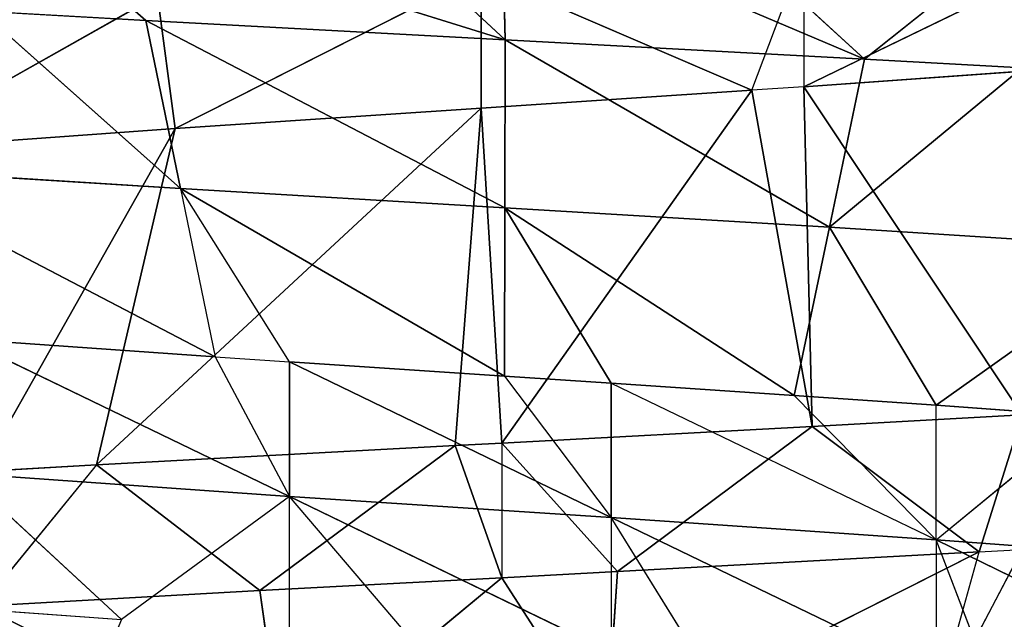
# Model space of a CAD drawing. Extents: x 186 to 416, y 0 to 124.
# Tile 279 of 656: x 245.364 to 246.005, y 119.335 to 119.725. Entities that reach past the tile are written whole.
import ezdxf

# ---------------------------------------------------------------- set-up
doc = ezdxf.new("R2010")
doc.units = 0
doc.header["$LTSCALE"] = 25.4
doc.layers.get('0').update_dxf_attribs({"color": 13, "linetype": 'CONTINUOUS'})

# ---------------------------------------------------------------- blocks, each defined once
blk = doc.blocks.new('PILLS-I-PLAFON-8266-8272_0')
at = {"color": 250}
for p, q in [((60.56977, 53.00941, 4.81324), (60.33643, 52.99175, 4.82585)), ((60.56977, 53.00941, 4.81324), (60.33643, 52.99175, 4.82585)), ((60.44271, 53.00329, 4.9075), (60.6, 53.00964, 4.89916)), ((60.44271, 53.00329, 4.9075), (60.6, 53.00964, 4.89916)), ((60.56977, 53.00941, 4.81324), (60.44271, 53.00329, 4.9075)), ((60.56977, 53.00941, 4.81324), (60.44271, 53.00329, 4.9075)), ((60.6, 53.00964, 4.89916), (60.45799, 52.81446, 5.01688)), ((60.6, 53.00964, 4.89916), (60.45799, 52.81446, 5.01688)), ((60.56977, 53.00941, 4.81324), (60.6, 53.00964, 4.89916)), ((60.6, 53.00964, 4.81166), (60.56977, 53.00941, 4.81324)), ((60.58659, 52.6307, 4.59378), (60.56977, 53.00941, 4.81324)), ((60.58659, 52.6307, 4.59378), (60.56977, 53.00941, 4.81324)), ((60.58659, 52.6307, 4.59378), (60.6, 53.00964, 4.81166)), ((60.58659, 52.6307, 4.59378), (60.6, 53.00964, 4.81166)), ((60.6, 53.00964, 4.81166), (60.6, 53.00964, 4.89916)), ((60.80196, 52.99916, 4.80089), (60.6, 53.00964, 4.81166)), ((60.6, 53.00964, 4.81166), (60.67541, 53.00818, 4.89521)), ((60.76271, 52.62231, 4.58214), (60.6, 53.00964, 4.81166)), ((60.80196, 52.99916, 4.80089), (60.6, 53.00964, 4.81166)), ((60.76271, 52.62231, 4.58214), (60.6, 53.00964, 4.81166)), ((60.6, 53.00964, 4.89916), (60.67541, 53.00818, 4.89521)), ((60.6, 53.00964, 4.89916), (60.66808, 52.81888, 5.00459)), ((60.6, 53.00964, 4.89916), (60.66808, 52.81888, 5.00459)), ((60.67541, 53.00818, 4.89521), (60.66808, 52.81888, 5.00459)), ((60.67541, 53.00818, 4.89521), (60.66808, 52.81888, 5.00459)), ((60.80196, 52.99916, 4.80089), (60.67541, 53.00818, 4.89521)), ((60.67541, 53.00818, 4.89521), (60.91053, 52.98476, 4.88233)), ((60.80196, 52.99916, 4.80089), (60.67541, 53.00818, 4.89521)), ((60.67541, 53.00818, 4.89521), (60.91053, 52.98476, 4.88233)), ((60.26139, 52.98002, 4.91759), (60.44271, 53.00329, 4.9075)), ((60.26139, 52.98002, 4.91759), (60.44271, 53.00329, 4.9075)), ((60.33643, 52.99175, 4.82585), (60.44271, 53.00329, 4.9075)), ((60.33643, 52.99175, 4.82585), (60.44271, 53.00329, 4.9075)), ((60.44271, 53.00329, 4.9075), (60.45799, 52.81446, 5.01688)), ((60.44271, 53.00329, 4.9075), (60.45799, 52.81446, 5.01688)), ((60.76271, 52.62231, 4.58214), (60.80196, 52.99916, 4.80089)), ((60.76271, 52.62231, 4.58214), (60.80196, 52.99916, 4.80089)), ((60.79652, 52.61842, 4.57982), (60.80196, 52.99916, 4.80089)), ((60.79652, 52.61842, 4.57982), (60.80196, 52.99916, 4.80089)), ((60.93861, 52.98002, 4.79323), (60.80196, 52.99916, 4.80089)), ((60.80196, 52.99916, 4.80089), (60.91053, 52.98476, 4.88233)), ((60.80196, 52.99916, 4.80089), (60.91053, 52.98476, 4.88233)), ((60.93861, 52.98002, 4.79323), (60.80196, 52.99916, 4.80089)), ((60.33643, 52.99175, 4.82585), (60.26138, 52.98001, 4.83009)), ((60.33643, 52.99175, 4.82585), (60.26139, 52.98002, 4.91759)), ((60.58659, 52.6307, 4.59378), (60.33643, 52.99175, 4.82585)), ((60.38764, 52.61634, 4.6071), (60.33643, 52.99175, 4.82585)), ((60.58659, 52.6307, 4.59378), (60.33643, 52.99175, 4.82585)), ((60.38764, 52.61634, 4.6071), (60.33643, 52.99175, 4.82585)), ((60.38764, 52.61634, 4.6071), (60.26138, 52.98001, 4.83009)), ((60.38764, 52.61634, 4.6071), (60.26138, 52.98001, 4.83009)), ((60.66808, 52.81888, 5.00459), (60.91053, 52.98476, 4.88233)), ((60.66808, 52.81888, 5.00459), (60.91053, 52.98476, 4.88233)), ((60.79652, 52.61842, 4.57982), (60.93861, 52.98002, 4.79323)), ((60.79652, 52.61842, 4.57982), (60.93861, 52.98002, 4.79323)), ((60.88036, 52.79773, 4.9917), (60.91053, 52.98476, 4.88233)), ((60.88036, 52.79773, 4.9917), (60.93861, 52.98001, 4.88073)), ((60.91053, 52.98476, 4.88233), (60.93861, 52.98001, 4.88073)), ((60.93861, 52.98002, 4.79323), (60.91053, 52.98476, 4.88233)), ((60.58659, 52.6307, 4.59378), (60.38764, 52.61634, 4.6071)), ((60.58659, 52.6307, 4.59378), (60.38764, 52.61634, 4.6071)), ((60.58659, 52.6307, 4.50628), (60.38764, 52.61634, 4.6071)), ((60.58659, 52.6307, 4.50628), (60.38764, 52.61634, 4.6071)), ((60.76271, 52.62231, 4.58214), (60.58659, 52.6307, 4.59378)), ((60.58659, 52.6307, 4.50628), (60.76271, 52.62231, 4.58214)), ((60.58659, 52.6307, 4.59378), (60.58659, 52.6307, 4.50628)), ((60.58659, 52.6307, 4.59378), (60.58659, 52.6307, 4.50628)), ((60.76271, 52.62231, 4.58214), (60.58659, 52.6307, 4.59378)), ((60.58659, 52.6307, 4.50628), (60.76271, 52.62231, 4.58214)), ((60.79652, 52.61842, 4.57982), (60.76271, 52.62231, 4.58214)), ((60.76271, 52.62231, 4.58214), (60.79652, 52.61842, 4.49232)), ((60.38764, 52.61634, 4.6071), (60.1983, 52.57853, 4.62069)), ((60.38764, 52.61634, 4.6071), (60.1983, 52.57853, 4.62069)), ((60.3761, 52.61472, 4.52041), (60.1983, 52.57853, 4.62069)), ((60.3761, 52.61472, 4.52041), (60.1983, 52.57853, 4.62069)), ((60.38764, 52.61634, 4.6071), (60.3761, 52.61472, 4.52041)), ((60.38764, 52.61634, 4.6071), (60.3761, 52.61472, 4.52041)), ((60.95213, 52.59079, 4.56878), (60.79652, 52.61842, 4.57982)), ((60.95213, 52.59079, 4.56878), (60.79652, 52.61842, 4.57982)), ((61.00853, 52.57671, 4.47713), (60.79652, 52.61842, 4.57982)), ((60.79652, 52.61842, 4.49232), (60.79652, 52.61842, 4.57982)), ((61.00853, 52.57671, 4.47713), (60.79652, 52.61842, 4.57982)), ((61.09372, 49.56812, 4.97762), (60.88259, 49.51415, 4.87454)), ((60.88259, 49.51415, 4.87454), (61.09372, 49.56812, 4.89012)), ((61.09372, 49.56812, 4.97762), (60.88259, 49.51415, 4.87454)), ((60.88259, 49.51415, 4.87454), (61.09372, 49.56812, 4.89012)), ((60.88259, 49.51415, 4.87454), (60.9805, 49.5353, 4.79412)), ((60.88259, 49.51415, 4.78704), (60.9805, 49.5353, 4.79412)), ((60.24995, 49.52802, 4.91894), (60.35261, 49.50813, 4.92628)), ((60.35261, 49.50813, 4.92628), (60.24995, 49.52802, 4.83144)), ((60.24995, 49.52802, 4.83144), (60.46197, 49.4946, 4.84631)), ((60.24995, 49.52802, 4.74394), (60.46197, 49.4946, 4.84631)), ((60.24995, 49.52802, 4.83144), (60.46197, 49.4946, 4.84631)), ((60.24995, 49.52802, 4.74394), (60.46197, 49.4946, 4.84631)), ((60.24995, 49.52802, 4.74394), (60.41354, 49.49963, 4.75551)), ((60.24995, 49.52802, 4.74394), (60.41354, 49.49963, 4.75551)), ((60.91711, 49.52086, 4.96451), (60.88259, 49.51415, 4.87454)), ((60.88259, 49.51415, 4.96204), (60.67113, 49.49014, 4.86005)), ((60.67113, 49.49014, 4.86005), (60.88259, 49.51415, 4.87454)), ((60.88259, 49.51415, 4.96204), (60.67113, 49.49014, 4.86005)), ((60.67113, 49.49014, 4.77255), (60.88259, 49.51415, 4.87454)), ((60.67113, 49.49014, 4.86005), (60.88259, 49.51415, 4.87454)), ((60.79025, 49.50009, 4.78058), (60.88259, 49.51415, 4.87454)), ((60.79025, 49.50009, 4.78058), (60.88259, 49.51415, 4.78704)), ((60.81319, 49.31204, 4.6712), (60.88259, 49.51415, 4.78704)), ((60.81319, 49.31204, 4.6712), (60.88259, 49.51415, 4.78704)), ((60.88259, 49.51415, 4.87454), (60.88259, 49.51415, 4.78704)), ((60.88259, 49.51415, 4.87454), (60.88259, 49.51415, 4.96204)), ((61.02638, 49.3515, 4.68474), (60.88259, 49.51415, 4.78704)), ((61.02638, 49.3515, 4.68474), (60.88259, 49.51415, 4.78704)), ((60.46197, 49.4946, 4.84631), (60.35261, 49.50813, 4.92628)), ((60.41354, 49.49963, 4.75551), (60.17786, 49.35044, 4.63261)), ((60.41354, 49.49963, 4.75551), (60.17786, 49.35044, 4.63261)), ((60.39105, 49.31153, 4.64613), (60.41354, 49.49963, 4.75551)), ((60.41354, 49.49963, 4.75551), (60.46197, 49.4946, 4.75881)), ((60.41354, 49.49963, 4.75551), (60.46197, 49.4946, 4.84631)), ((60.79025, 49.50009, 4.78058), (60.60208, 49.29909, 4.65866)), ((60.79025, 49.50009, 4.78058), (60.60208, 49.29909, 4.65866)), ((60.67113, 49.49014, 4.77255), (60.79025, 49.50009, 4.78058)), ((60.79025, 49.50009, 4.78058), (60.81319, 49.31204, 4.6712)), ((60.79025, 49.50009, 4.78058), (60.81319, 49.31204, 4.6712)), ((60.46197, 49.4946, 4.75881), (60.39105, 49.31153, 4.64613)), ((60.60185, 49.48853, 4.76803), (60.39105, 49.31153, 4.64613)), ((60.60185, 49.48853, 4.76803), (60.39105, 49.31153, 4.64613)), ((60.46197, 49.4946, 4.93381), (60.46197, 49.4946, 4.84631)), ((60.54118, 49.48963, 4.93909), (60.46197, 49.4946, 4.84631)), ((60.46197, 49.4946, 4.84631), (60.67113, 49.49014, 4.94755)), ((60.46197, 49.4946, 4.75881), (60.46197, 49.4946, 4.84631)), ((60.46197, 49.4946, 4.75881), (60.67113, 49.49014, 4.86005)), ((60.67113, 49.49014, 4.86005), (60.46197, 49.4946, 4.84631)), ((60.67113, 49.49014, 4.86005), (60.46197, 49.4946, 4.84631)), ((60.46197, 49.4946, 4.84631), (60.67113, 49.49014, 4.94755)), ((60.46197, 49.4946, 4.75881), (60.60185, 49.48853, 4.76803)), ((60.46197, 49.4946, 4.75881), (60.67113, 49.49014, 4.86005)), ((60.46197, 49.4946, 4.75881), (60.60185, 49.48853, 4.76803)), ((60.60185, 49.48853, 4.76803), (60.67113, 49.49014, 4.86005)), ((60.60185, 49.48853, 4.76803), (60.67113, 49.49014, 4.77255)), ((60.60185, 49.48853, 4.76803), (60.60208, 49.29909, 4.65866)), ((60.60185, 49.48853, 4.76803), (60.60208, 49.29909, 4.65866)), ((60.67113, 49.49014, 4.77255), (60.60208, 49.29909, 4.65866)), ((60.67113, 49.49014, 4.77255), (60.60208, 49.29909, 4.65866)), ((60.72784, 49.49374, 4.95133), (60.67113, 49.49014, 4.86005)), ((60.67113, 49.49014, 4.86005), (60.67113, 49.49014, 4.94755)), ((60.67113, 49.49014, 4.77255), (60.67113, 49.49014, 4.86005)), ((60.17786, 49.35044, 4.63261), (60.39105, 49.31153, 4.64613)), ((60.17786, 49.35044, 4.63261), (60.39105, 49.31153, 4.64613)), ((61.02638, 49.3515, 4.68474), (60.81319, 49.31204, 4.6712)), ((61.02638, 49.3515, 4.68474), (60.81319, 49.31204, 4.6712)), ((60.39105, 49.31153, 4.64613), (60.26138, 49.13927, 4.53073)), ((60.39105, 49.31153, 4.64613), (60.26138, 49.13927, 4.53073)), ((60.39105, 49.31153, 4.64613), (60.36857, 49.12342, 4.53676)), ((60.39105, 49.31153, 4.64613), (60.36857, 49.12342, 4.53676)), ((60.39105, 49.31153, 4.64613), (60.60208, 49.29909, 4.65866)), ((60.39105, 49.31153, 4.64613), (60.60208, 49.29909, 4.65866)), ((60.60208, 49.29909, 4.65866), (60.81319, 49.31204, 4.6712)), ((60.60208, 49.29909, 4.65866), (60.81319, 49.31204, 4.6712)), ((60.81319, 49.31204, 4.6712), (60.6023, 49.10964, 4.54928)), ((60.81319, 49.31204, 4.6712), (60.6023, 49.10964, 4.54928)), ((60.83613, 49.12399, 4.56183), (60.81319, 49.31204, 4.6712)), ((60.93861, 49.13927, 4.56759), (60.81319, 49.31204, 4.6712)), ((60.83613, 49.12399, 4.56183), (60.81319, 49.31204, 4.6712)), ((60.93861, 49.13927, 4.56759), (60.81319, 49.31204, 4.6712)), ((60.60208, 49.29909, 4.65866), (60.36857, 49.12342, 4.53676)), ((60.60208, 49.29909, 4.65866), (60.36857, 49.12342, 4.53676)), ((60.60208, 49.29909, 4.65866), (60.6023, 49.10964, 4.54928)), ((60.60208, 49.29909, 4.65866), (60.6023, 49.10964, 4.54928)), ((60.36857, 49.12342, 4.53676), (60.26138, 49.13927, 4.53073)), ((60.26139, 49.13926, 4.44323), (60.36857, 49.12342, 4.53676)), ((60.26139, 49.13926, 4.44323), (60.6023, 49.10964, 4.54928)), ((60.26139, 49.13926, 4.44323), (60.6023, 49.10964, 4.54928)), ((60.83613, 49.12399, 4.56183), (60.93861, 49.13927, 4.48009)), ((60.93861, 49.13927, 4.56759), (60.83613, 49.12399, 4.56183)), ((60.6023, 49.10964, 4.54928), (60.36857, 49.12342, 4.53676)), ((60.6023, 49.10964, 4.54928), (60.36857, 49.12342, 4.53676)), ((60.6, 49.10964, 4.46166), (60.83613, 49.12399, 4.56183)), ((60.6, 49.10964, 4.46166), (60.83613, 49.12399, 4.56183)), ((60.83613, 49.12399, 4.56183), (60.6023, 49.10964, 4.54928)), ((60.83613, 49.12399, 4.56183), (60.6023, 49.10964, 4.54928)), ((60.73406, 49.11425, 4.46875), (60.83613, 49.12399, 4.56183)), ((60.73406, 49.11425, 4.46875), (60.83613, 49.12399, 4.56183)), ((60.50252, 49.11208, 4.45654), (60.6023, 49.10964, 4.54928)), ((60.6, 49.10964, 4.46166), (60.6023, 49.10964, 4.54928))]:
    blk.add_line(p, q, dxfattribs=at)
mesh = blk.add_polyface(dxfattribs=at)
corners = [(60.44271, 53.00329, 4.9075), (60.56977, 53.00941, 4.81324), (60.33643, 52.99175, 4.82585)]
mesh.append_faces([[corners[k] for k in face] for face in [(0, 1, 2)]], dxfattribs={"color": 250})
mesh = blk.add_polyface(dxfattribs=at)
corners = [(60.58659, 52.6307, 4.59378), (60.33643, 52.99175, 4.82585), (60.56977, 53.00941, 4.81324)]
mesh.append_faces([[corners[k] for k in face] for face in [(0, 1, 2)]], dxfattribs={"color": 250})
mesh = blk.add_polyface(dxfattribs=at)
corners = [(60.44271, 53.00329, 4.9075), (60.6, 53.00964, 4.89916), (60.56977, 53.00941, 4.81324)]
mesh.append_faces([[corners[k] for k in face] for face in [(0, 1, 2)]], dxfattribs={"color": 250})
mesh = blk.add_polyface(dxfattribs=at)
corners = [(60.6, 53.00964, 4.89916), (60.44271, 53.00329, 4.9075), (60.45799, 52.81446, 5.01688)]
mesh.append_faces([[corners[k] for k in face] for face in [(0, 1, 2)]], dxfattribs={"color": 250})
mesh = blk.add_polyface(dxfattribs=at)
corners = [(60.66808, 52.81888, 5.00459), (60.6, 53.00964, 4.89916), (60.45799, 52.81446, 5.01688)]
mesh.append_faces([[corners[k] for k in face] for face in [(0, 1, 2)]], dxfattribs={"color": 250})
mesh = blk.add_polyface(dxfattribs=at)
corners = [(60.6, 53.00964, 4.81166), (60.58659, 52.6307, 4.59378), (60.56977, 53.00941, 4.81324)]
mesh.append_faces([[corners[k] for k in face] for face in [(0, 1, 2)]], dxfattribs={"color": 250})
mesh = blk.add_polyface(dxfattribs=at)
corners = [(60.76271, 52.62231, 4.58214), (60.58659, 52.6307, 4.59378), (60.6, 53.00964, 4.81166)]
mesh.append_faces([[corners[k] for k in face] for face in [(0, 1, 2)]], dxfattribs={"color": 250})
mesh = blk.add_polyface(dxfattribs=at)
corners = [(60.67541, 53.00818, 4.89521), (60.80196, 52.99916, 4.80089), (60.6, 53.00964, 4.81166)]
mesh.append_faces([[corners[k] for k in face] for face in [(0, 1, 2)]], dxfattribs={"color": 250})
mesh = blk.add_polyface(dxfattribs=at)
corners = [(60.80196, 52.99916, 4.80089), (60.76271, 52.62231, 4.58214), (60.6, 53.00964, 4.81166)]
mesh.append_faces([[corners[k] for k in face] for face in [(0, 1, 2)]], dxfattribs={"color": 250})
mesh = blk.add_polyface(dxfattribs=at)
corners = [(60.67541, 53.00818, 4.89521), (60.6, 53.00964, 4.89916), (60.66808, 52.81888, 5.00459)]
mesh.append_faces([[corners[k] for k in face] for face in [(0, 1, 2)]], dxfattribs={"color": 250})
mesh = blk.add_polyface(dxfattribs=at)
corners = [(60.91053, 52.98476, 4.88233), (60.67541, 53.00818, 4.89521), (60.66808, 52.81888, 5.00459)]
mesh.append_faces([[corners[k] for k in face] for face in [(0, 1, 2)]], dxfattribs={"color": 250})
mesh = blk.add_polyface(dxfattribs=at)
corners = [(60.67541, 53.00818, 4.89521), (60.91053, 52.98476, 4.88233), (60.80196, 52.99916, 4.80089)]
mesh.append_faces([[corners[k] for k in face] for face in [(0, 1, 2)]], dxfattribs={"color": 250})
mesh = blk.add_polyface(dxfattribs=at)
corners = [(60.26139, 52.98002, 4.91759), (60.44271, 53.00329, 4.9075), (60.33643, 52.99175, 4.82585)]
mesh.append_faces([[corners[k] for k in face] for face in [(0, 1, 2)]], dxfattribs={"color": 250})
mesh = blk.add_polyface(dxfattribs=at)
corners = [(60.45799, 52.81446, 5.01688), (60.44271, 53.00329, 4.9075), (60.26139, 52.98002, 4.91759)]
mesh.append_faces([[corners[k] for k in face] for face in [(0, 1, 2)]], dxfattribs={"color": 250})
mesh = blk.add_polyface(dxfattribs=at)
corners = [(60.80196, 52.99916, 4.80089), (60.79652, 52.61842, 4.57982), (60.76271, 52.62231, 4.58214)]
mesh.append_faces([[corners[k] for k in face] for face in [(0, 1, 2)]], dxfattribs={"color": 250})
mesh = blk.add_polyface(dxfattribs=at)
corners = [(60.93861, 52.98002, 4.79323), (60.79652, 52.61842, 4.57982), (60.80196, 52.99916, 4.80089)]
mesh.append_faces([[corners[k] for k in face] for face in [(0, 1, 2)]], dxfattribs={"color": 250})
mesh = blk.add_polyface(dxfattribs=at)
corners = [(60.91053, 52.98476, 4.88233), (60.93861, 52.98002, 4.79323), (60.80196, 52.99916, 4.80089)]
mesh.append_faces([[corners[k] for k in face] for face in [(0, 1, 2)]], dxfattribs={"color": 250})
mesh = blk.add_polyface(dxfattribs=at)
corners = [(60.38764, 52.61634, 4.6071), (60.26138, 52.98001, 4.83009), (60.33643, 52.99175, 4.82585)]
mesh.append_faces([[corners[k] for k in face] for face in [(0, 1, 2)]], dxfattribs={"color": 250})
mesh = blk.add_polyface(dxfattribs=at)
corners = [(60.58659, 52.6307, 4.59378), (60.38764, 52.61634, 4.6071), (60.33643, 52.99175, 4.82585)]
mesh.append_faces([[corners[k] for k in face] for face in [(0, 1, 2)]], dxfattribs={"color": 250})
mesh = blk.add_polyface(dxfattribs=at)
corners = [(60.38764, 52.61634, 4.6071), (60.1983, 52.57853, 4.62069), (60.26138, 52.98001, 4.83009)]
mesh.append_faces([[corners[k] for k in face] for face in [(0, 1, 2)]], dxfattribs={"color": 250})
mesh = blk.add_polyface(dxfattribs=at)
corners = [(60.45799, 52.81446, 5.01688), (60.26139, 52.98002, 4.91759), (60.24496, 52.78403, 5.03011)]
mesh.append_faces([[corners[k] for k in face] for face in [(0, 1, 2)]], dxfattribs={"color": 250})
mesh = blk.add_polyface(dxfattribs=at)
corners = [(60.91053, 52.98476, 4.88233), (60.66808, 52.81888, 5.00459), (60.88036, 52.79773, 4.9917)]
mesh.append_faces([[corners[k] for k in face] for face in [(0, 1, 2)]], dxfattribs={"color": 250})
mesh = blk.add_polyface(dxfattribs=at)
corners = [(60.95213, 52.59079, 4.56878), (60.79652, 52.61842, 4.57982), (60.93861, 52.98002, 4.79323)]
mesh.append_faces([[corners[k] for k in face] for face in [(0, 1, 2)]], dxfattribs={"color": 250})
mesh = blk.add_polyface(dxfattribs=at)
corners = [(61.09319, 52.74971, 4.9779), (60.93861, 52.98001, 4.88073), (60.88036, 52.79773, 4.9917)]
mesh.append_faces([[corners[k] for k in face] for face in [(0, 1, 2)]], dxfattribs={"color": 250})
mesh = blk.add_polyface(dxfattribs=at)
corners = [(60.38764, 52.61634, 4.6071), (60.58659, 52.6307, 4.50628), (60.3761, 52.61472, 4.52041)]
mesh.append_faces([[corners[k] for k in face] for face in [(0, 1, 2)]], dxfattribs={"color": 250})
mesh = blk.add_polyface(dxfattribs=at)
corners = [(60.38764, 52.61634, 4.6071), (60.58659, 52.6307, 4.59378), (60.58659, 52.6307, 4.50628)]
mesh.append_faces([[corners[k] for k in face] for face in [(0, 1, 2)]], dxfattribs={"color": 250})
mesh = blk.add_polyface(dxfattribs=at)
corners = [(60.76271, 52.62231, 4.58214), (60.79652, 52.61842, 4.49232), (60.58659, 52.6307, 4.50628)]
mesh.append_faces([[corners[k] for k in face] for face in [(0, 1, 2)]], dxfattribs={"color": 250})
mesh = blk.add_polyface(dxfattribs=at)
corners = [(60.58659, 52.6307, 4.59378), (60.76271, 52.62231, 4.58214), (60.58659, 52.6307, 4.50628)]
mesh.append_faces([[corners[k] for k in face] for face in [(0, 1, 2)]], dxfattribs={"color": 250})
mesh = blk.add_polyface(dxfattribs=at)
corners = [(60.1983, 52.57853, 4.62069), (60.3761, 52.61472, 4.52041), (60.16425, 52.56912, 4.53572)]
mesh.append_faces([[corners[k] for k in face] for face in [(0, 1, 2)]], dxfattribs={"color": 250})
mesh = blk.add_polyface(dxfattribs=at)
corners = [(60.1983, 52.57853, 4.62069), (60.38764, 52.61634, 4.6071), (60.3761, 52.61472, 4.52041)]
mesh.append_faces([[corners[k] for k in face] for face in [(0, 1, 2)]], dxfattribs={"color": 250})
mesh = blk.add_polyface(dxfattribs=at)
corners = [(60.79652, 52.61842, 4.57982), (60.95213, 52.59079, 4.56878), (61.00853, 52.57671, 4.47713)]
mesh.append_faces([[corners[k] for k in face] for face in [(0, 1, 2)]], dxfattribs={"color": 250})
mesh = blk.add_polyface(dxfattribs=at)
corners = [(60.79652, 52.61842, 4.57982), (61.00853, 52.57671, 4.47713), (60.79652, 52.61842, 4.49232)]
mesh.append_faces([[corners[k] for k in face] for face in [(0, 1, 2)]], dxfattribs={"color": 250})
mesh = blk.add_polyface(dxfattribs=at)
corners = [(61.09372, 49.56812, 4.97762), (60.88259, 49.51415, 4.87454), (61.09372, 49.56812, 4.89012)]
mesh.append_faces([[corners[k] for k in face] for face in [(0, 1, 2)]], dxfattribs={"color": 250})
mesh = blk.add_polyface(dxfattribs=at)
corners = [(61.09372, 49.56812, 4.97762), (60.91711, 49.52086, 4.96451), (60.88259, 49.51415, 4.87454)]
mesh.append_faces([[corners[k] for k in face] for face in [(0, 1, 2)]], dxfattribs={"color": 250})
mesh = blk.add_polyface(dxfattribs=at)
corners = [(61.09372, 49.56812, 4.89012), (60.88259, 49.51415, 4.87454), (60.9805, 49.5353, 4.79412)]
mesh.append_faces([[corners[k] for k in face] for face in [(0, 1, 2)]], dxfattribs={"color": 250})
mesh = blk.add_polyface(dxfattribs=at)
corners = [(61.02638, 49.3515, 4.68474), (60.9805, 49.5353, 4.79412), (60.88259, 49.51415, 4.78704)]
mesh.append_faces([[corners[k] for k in face] for face in [(0, 1, 2)]], dxfattribs={"color": 250})
mesh = blk.add_polyface(dxfattribs=at)
corners = [(60.41354, 49.49963, 4.75551), (60.24995, 49.52802, 4.74394), (60.17786, 49.35044, 4.63261)]
mesh.append_faces([[corners[k] for k in face] for face in [(0, 1, 2)]], dxfattribs={"color": 250})
mesh = blk.add_polyface(dxfattribs=at)
corners = [(60.35261, 49.50813, 4.92628), (60.26139, 49.13927, 5.14323), (60.24995, 49.52802, 4.91894)]
mesh.append_faces([[corners[k] for k in face] for face in [(0, 1, 2)]], dxfattribs={"color": 250})
mesh = blk.add_polyface(dxfattribs=at)
corners = [(60.35261, 49.50813, 4.92628), (60.24995, 49.52802, 4.83144), (60.46197, 49.4946, 4.84631)]
mesh.append_faces([[corners[k] for k in face] for face in [(0, 1, 2)]], dxfattribs={"color": 250})
mesh = blk.add_polyface(dxfattribs=at)
corners = [(60.46197, 49.4946, 4.84631), (60.24995, 49.52802, 4.83144), (60.24995, 49.52802, 4.74394)]
mesh.append_faces([[corners[k] for k in face] for face in [(0, 1, 2)]], dxfattribs={"color": 250})
mesh = blk.add_polyface(dxfattribs=at)
corners = [(60.46197, 49.4946, 4.84631), (60.24995, 49.52802, 4.74394), (60.41354, 49.49963, 4.75551)]
mesh.append_faces([[corners[k] for k in face] for face in [(0, 1, 2)]], dxfattribs={"color": 250})
mesh = blk.add_polyface(dxfattribs=at)
corners = [(60.88259, 49.51415, 4.96204), (60.67113, 49.49014, 4.86005), (60.88259, 49.51415, 4.87454)]
mesh.append_faces([[corners[k] for k in face] for face in [(0, 1, 2)]], dxfattribs={"color": 250})
mesh = blk.add_polyface(dxfattribs=at)
corners = [(60.88259, 49.51415, 4.96204), (60.72784, 49.49374, 4.95133), (60.67113, 49.49014, 4.86005)]
mesh.append_faces([[corners[k] for k in face] for face in [(0, 1, 2)]], dxfattribs={"color": 250})
mesh = blk.add_polyface(dxfattribs=at)
corners = [(60.88259, 49.51415, 4.87454), (60.67113, 49.49014, 4.86005), (60.67113, 49.49014, 4.77255)]
mesh.append_faces([[corners[k] for k in face] for face in [(0, 1, 2)]], dxfattribs={"color": 250})
mesh = blk.add_polyface(dxfattribs=at)
corners = [(60.88259, 49.51415, 4.78704), (60.79025, 49.50009, 4.78058), (60.81319, 49.31204, 4.6712)]
mesh.append_faces([[corners[k] for k in face] for face in [(0, 1, 2)]], dxfattribs={"color": 250})
mesh = blk.add_polyface(dxfattribs=at)
corners = [(61.02638, 49.3515, 4.68474), (60.88259, 49.51415, 4.78704), (60.81319, 49.31204, 4.6712)]
mesh.append_faces([[corners[k] for k in face] for face in [(0, 1, 2)]], dxfattribs={"color": 250})
mesh = blk.add_polyface(dxfattribs=at)
corners = [(60.41354, 49.49963, 4.75551), (60.17786, 49.35044, 4.63261), (60.39105, 49.31153, 4.64613)]
mesh.append_faces([[corners[k] for k in face] for face in [(0, 1, 2)]], dxfattribs={"color": 250})
mesh = blk.add_polyface(dxfattribs=at)
corners = [(60.81319, 49.31204, 4.6712), (60.79025, 49.50009, 4.78058), (60.60208, 49.29909, 4.65866)]
mesh.append_faces([[corners[k] for k in face] for face in [(0, 1, 2)]], dxfattribs={"color": 250})
mesh = blk.add_polyface(dxfattribs=at)
corners = [(60.79025, 49.50009, 4.78058), (60.67113, 49.49014, 4.77255), (60.60208, 49.29909, 4.65866)]
mesh.append_faces([[corners[k] for k in face] for face in [(0, 1, 2)]], dxfattribs={"color": 250})
mesh = blk.add_polyface(dxfattribs=at)
corners = [(60.60185, 49.48853, 4.76803), (60.46197, 49.4946, 4.75881), (60.39105, 49.31153, 4.64613)]
mesh.append_faces([[corners[k] for k in face] for face in [(0, 1, 2)]], dxfattribs={"color": 250})
mesh = blk.add_polyface(dxfattribs=at)
corners = [(60.60208, 49.29909, 4.65866), (60.60185, 49.48853, 4.76803), (60.39105, 49.31153, 4.64613)]
mesh.append_faces([[corners[k] for k in face] for face in [(0, 1, 2)]], dxfattribs={"color": 250})
mesh = blk.add_polyface(dxfattribs=at)
corners = [(60.67113, 49.49014, 4.94755), (60.54118, 49.48963, 4.93909), (60.46197, 49.4946, 4.84631)]
mesh.append_faces([[corners[k] for k in face] for face in [(0, 1, 2)]], dxfattribs={"color": 250})
mesh = blk.add_polyface(dxfattribs=at)
corners = [(60.67113, 49.49014, 4.86005), (60.46197, 49.4946, 4.84631), (60.46197, 49.4946, 4.75881)]
mesh.append_faces([[corners[k] for k in face] for face in [(0, 1, 2)]], dxfattribs={"color": 250})
mesh = blk.add_polyface(dxfattribs=at)
corners = [(60.67113, 49.49014, 4.94755), (60.46197, 49.4946, 4.84631), (60.67113, 49.49014, 4.86005)]
mesh.append_faces([[corners[k] for k in face] for face in [(0, 1, 2)]], dxfattribs={"color": 250})
mesh = blk.add_polyface(dxfattribs=at)
corners = [(60.67113, 49.49014, 4.86005), (60.46197, 49.4946, 4.75881), (60.60185, 49.48853, 4.76803)]
mesh.append_faces([[corners[k] for k in face] for face in [(0, 1, 2)]], dxfattribs={"color": 250})
mesh = blk.add_polyface(dxfattribs=at)
corners = [(60.67113, 49.49014, 4.77255), (60.60185, 49.48853, 4.76803), (60.60208, 49.29909, 4.65866)]
mesh.append_faces([[corners[k] for k in face] for face in [(0, 1, 2)]], dxfattribs={"color": 250})
mesh = blk.add_polyface(dxfattribs=at)
corners = [(60.39105, 49.31153, 4.64613), (60.17786, 49.35044, 4.63261), (60.26138, 49.13927, 4.53073)]
mesh.append_faces([[corners[k] for k in face] for face in [(0, 1, 2)]], dxfattribs={"color": 250})
mesh = blk.add_polyface(dxfattribs=at)
corners = [(61.02638, 49.3515, 4.68474), (60.81319, 49.31204, 4.6712), (60.93861, 49.13927, 4.56759)]
mesh.append_faces([[corners[k] for k in face] for face in [(0, 1, 2)]], dxfattribs={"color": 250})
mesh = blk.add_polyface(dxfattribs=at)
corners = [(60.39105, 49.31153, 4.64613), (60.26138, 49.13927, 4.53073), (60.36857, 49.12342, 4.53676)]
mesh.append_faces([[corners[k] for k in face] for face in [(0, 1, 2)]], dxfattribs={"color": 250})
mesh = blk.add_polyface(dxfattribs=at)
corners = [(60.60208, 49.29909, 4.65866), (60.39105, 49.31153, 4.64613), (60.36857, 49.12342, 4.53676)]
mesh.append_faces([[corners[k] for k in face] for face in [(0, 1, 2)]], dxfattribs={"color": 250})
mesh = blk.add_polyface(dxfattribs=at)
corners = [(60.81319, 49.31204, 4.6712), (60.60208, 49.29909, 4.65866), (60.6023, 49.10964, 4.54928)]
mesh.append_faces([[corners[k] for k in face] for face in [(0, 1, 2)]], dxfattribs={"color": 250})
mesh = blk.add_polyface(dxfattribs=at)
corners = [(60.83613, 49.12399, 4.56183), (60.81319, 49.31204, 4.6712), (60.6023, 49.10964, 4.54928)]
mesh.append_faces([[corners[k] for k in face] for face in [(0, 1, 2)]], dxfattribs={"color": 250})
mesh = blk.add_polyface(dxfattribs=at)
corners = [(60.93861, 49.13927, 4.56759), (60.81319, 49.31204, 4.6712), (60.83613, 49.12399, 4.56183)]
mesh.append_faces([[corners[k] for k in face] for face in [(0, 1, 2)]], dxfattribs={"color": 250})
mesh = blk.add_polyface(dxfattribs=at)
corners = [(60.6023, 49.10964, 4.54928), (60.60208, 49.29909, 4.65866), (60.36857, 49.12342, 4.53676)]
mesh.append_faces([[corners[k] for k in face] for face in [(0, 1, 2)]], dxfattribs={"color": 250})
mesh = blk.add_polyface(dxfattribs=at)
corners = [(60.6023, 49.10964, 4.54928), (60.36857, 49.12342, 4.53676), (60.26139, 49.13926, 4.44323)]
mesh.append_faces([[corners[k] for k in face] for face in [(0, 1, 2)]], dxfattribs={"color": 250})
mesh = blk.add_polyface(dxfattribs=at)
corners = [(60.6023, 49.10964, 4.54928), (60.26139, 49.13926, 4.44323), (60.50252, 49.11208, 4.45654)]
mesh.append_faces([[corners[k] for k in face] for face in [(0, 1, 2)]], dxfattribs={"color": 250})
mesh = blk.add_polyface(dxfattribs=at)
corners = [(60.83613, 49.12399, 4.56183), (60.73406, 49.11425, 4.46875), (60.93861, 49.13927, 4.48009)]
mesh.append_faces([[corners[k] for k in face] for face in [(0, 1, 2)]], dxfattribs={"color": 250})
mesh = blk.add_polyface(dxfattribs=at)
corners = [(60.83613, 49.12399, 4.56183), (60.6023, 49.10964, 4.54928), (60.6, 49.10964, 4.46166)]
mesh.append_faces([[corners[k] for k in face] for face in [(0, 1, 2)]], dxfattribs={"color": 250})
mesh = blk.add_polyface(dxfattribs=at)
corners = [(60.83613, 49.12399, 4.56183), (60.6, 49.10964, 4.46166), (60.73406, 49.11425, 4.46875)]
mesh.append_faces([[corners[k] for k in face] for face in [(0, 1, 2)]], dxfattribs={"color": 250})
mesh = blk.add_polyface(dxfattribs=at)
corners = [(77.6, 30.05964, 90.26167), (43.6, 30.05964, 0.26166), (43.6, 30.05964, 90.26167)]
mesh.append_faces([[corners[k] for k in face] for face in [(0, 1, 2)]], dxfattribs={"color": 250})
mesh = blk.add_polyface(dxfattribs=at)
corners = [(77.6, 30.05964, 90.26167), (77.6, 30.05964, 0.26166), (43.6, 30.05964, 0.26166)]
mesh.append_faces([[corners[k] for k in face] for face in [(0, 1, 2)]], dxfattribs={"color": 250})
mesh = blk.add_polyface(dxfattribs=at)
corners = [(40.6, 27.05964, 90.26167), (80.6, 27.05964, 0.26166), (80.6, 27.05964, 90.26167)]
mesh.append_faces([[corners[k] for k in face] for face in [(0, 1, 2)]], dxfattribs={"color": 250})
mesh = blk.add_polyface(dxfattribs=at)
corners = [(40.6, 27.05964, 90.26167), (40.6, 27.05964, 0.26166), (80.6, 27.05964, 0.26166)]
mesh.append_faces([[corners[k] for k in face] for face in [(0, 1, 2)]], dxfattribs={"color": 250})

msp = doc.modelspace()

# ---------------------------------------------------------------- block references
at = {"color": 0, "extrusion": (0, -1, -3.88578e-16)}
msp.add_blockref('PILLS-I-PLAFON-8266-8272_0', (185.07765, 1965.15091, -124.26167), dxfattribs=at)

doc.saveas('drawing.dxf')
